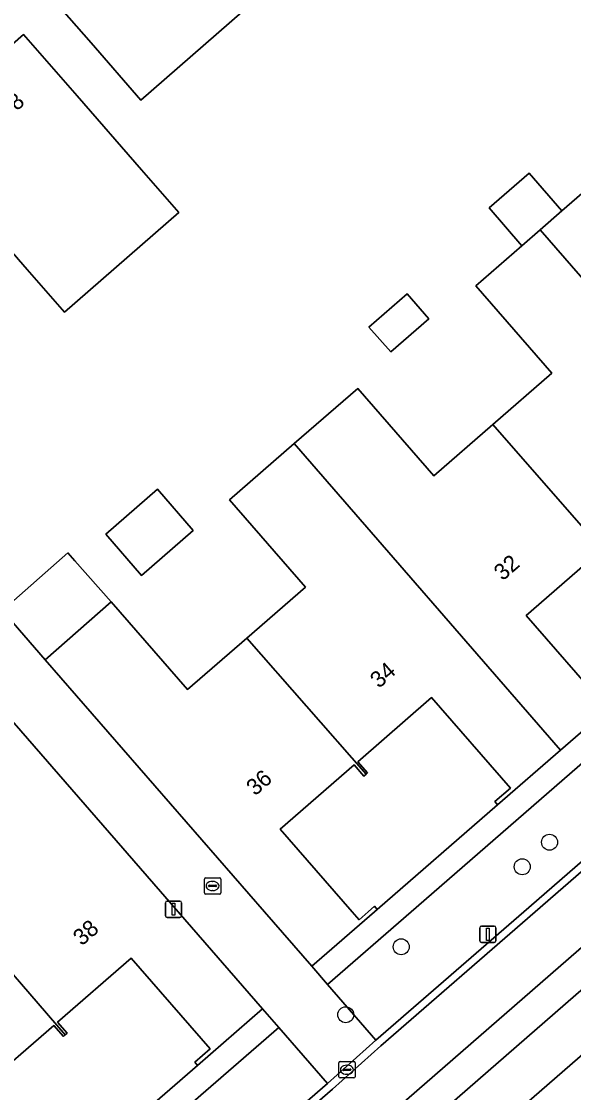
# Model space of a CAD drawing. Extents: x 155887 to 156869, y 383880 to 384678.
# Drawn here: x 156224 to 156257.9, y 384238.9 to 384304.6 of the extents above; entities that cross this region are included whole.
import ezdxf

# ---------------------------------------------------------------- set-up
doc = ezdxf.new("R2010")
doc.units = 0
for name, color, linetype in [('IMGEO_Boom', 7, 'Continuous'), ('IMGEO_Erf', 7, 'Continuous'), ('IMGEO_Kolk', 7, 'Continuous'), ('IMGEO_Lichtmast', 7, 'Continuous'), ('IMGEO_Pand', 7, 'Continuous'), ('IMGEO_Pand_nummerreeks', 7, 'Continuous'), ('IMGEO_Parkeervlak_open', 7, 'Continuous'), ('IMGEO_Rijbaan_lokaal_gesloten', 7, 'Continuous'), ('IMGEO_Rijbaan_lokaal_open', 7, 'Continuous'), ('IMGEO_Voetpad_open', 7, 'Continuous')]:
    doc.layers.add(name, color=color, linetype=linetype)

msp = doc.modelspace()

# ---------------------------------------------------------------- linework, layer by layer
at = {"layer": 'IMGEO_Boom'}
for centre in [(156256.417, 384254.264), (156254.745, 384252.761), (156247.318, 384247.848), (156243.914, 384243.68)]:
    msp.add_circle(centre, 0.489, dxfattribs=at)
at = {"layer": 'IMGEO_Erf'}
for points in [[(156231.348, 384299.806), (156228.29, 384303.316), (156225.005, 384307.085), (156227.246, 384309.041), (156226.379, 384310.088), (156231.125, 384314.223), (156234.409, 384310.453), (156238.361, 384305.913)], [(156227.439, 384300.06), (156231.385, 384295.533), (156233.681, 384292.899), (156226.657, 384286.791), (156224.372, 384289.418), (156221.327, 384292.919), (156218.044, 384296.69), (156220.307, 384298.648), (156219.407, 384299.689), (156224.153, 384303.828)], [(156249.013, 384286.383), (156246.672, 384284.349), (156245.342, 384285.879), (156247.683, 384287.914)], [(156234.558, 384273.401), (156231.391, 384270.643), (156229.191, 384273.169), (156232.36, 384275.929)], [(156268.332, 384269.684), (156268.169, 384269.873), (156269.111, 384270.691), (156264.277, 384276.255), (156259.748, 384272.32), (156260.319, 384271.664), (156260.214, 384271.572), (156260.093, 384271.467), (156259.522, 384272.123), (156254.992, 384268.187), (156259.826, 384262.623), (156260.771, 384263.444), (156260.934, 384263.255)], [(156253.235, 384256.566), (156253.072, 384256.755), (156254.014, 384257.573), (156249.18, 384263.137), (156244.652, 384259.202), (156245.249, 384258.518), (156245.167, 384258.447), (156245.02, 384258.319), (156244.425, 384259.005), (156239.903, 384255.075), (156244.313, 384250), (156244.737, 384249.511), (156245.3, 384250), (156245.682, 384250.332), (156245.845, 384250.143)], [(156234.822, 384240.57), (156234.659, 384240.759), (156235.602, 384241.577), (156230.755, 384247.157), (156226.226, 384243.223), (156226.823, 384242.539), (156226.713, 384242.443), (156226.594, 384242.34), (156225.999, 384243.026), (156221.469, 384239.091), (156226.315, 384233.511), (156227.26, 384234.332), (156227.423, 384234.143)]]:
    msp.add_lwpolyline(points, close=True, dxfattribs=at)
for points in [[(156222.851, 384268.495), (156226.866, 384272.016), (156227.303, 384271.525), (156229.535, 384269.017), (156234.215, 384263.633), (156237.846, 384266.788), (156241.446, 384269.916), (156236.782, 384275.282), (156240.753, 384278.732), (156244.648, 384282.117), (156249.312, 384276.751), (156252.943, 384279.906), (156256.551, 384283.041), (156251.887, 384288.407), (156254.725, 384290.873), (156252.708, 384293.195), (156255.163, 384295.328), (156257.18, 384293.007), (156259.767, 384295.255), (156264.431, 384289.889), (156268.062, 384293.044), (156271.633, 384296.146), (156266.969, 384301.512), (156271.067, 384305.073)], [(156254.07, 384237.439), (156258.604, 384241.375), (156263.119, 384245.295), (156267.446, 384240.312), (156269.721, 384242.29), (156271.969, 384244.244), (156267.642, 384249.227), (156268.532, 384250), (156272.206, 384253.19), (156276.719, 384257.109), (156281.046, 384252.126), (156283.323, 384254.106), (156285.57, 384256.06), (156281.243, 384261.043), (156285.798, 384264.997), (156290.313, 384268.918), (156294.634, 384263.937), (156297.051, 384266.029), (156297.28, 384266.215), (156292.266, 384272.02), (156292.04, 384271.827), (156290.715, 384273.351), (156263.88, 384250), (156249.638, 384237.607)]]:
    msp.add_lwpolyline(points, dxfattribs=at)
at = {"layer": 'IMGEO_Kolk'}
for p, q in [((156235.321, 384252.081), (156236.173, 384252.081)), ((156235.246, 384251.155), (156235.246, 384252.007)), ((156235.505, 384251.575), (156235.505, 384251.587)), ((156235.943, 384251.538), (156235.545, 384251.538)), ((156235.548, 384251.624), (156235.946, 384251.624)), ((156235.734, 384251.861), (156235.759, 384251.861)), ((156235.989, 384251.587), (156235.989, 384251.575)), ((156236.247, 384252.007), (156236.247, 384251.155)), ((156236.173, 384251.081), (156235.321, 384251.081)), ((156235.757, 384251.301), (156235.732, 384251.301)), ((156243.49, 384239.876), (156243.49, 384240.728)), ((156243.565, 384240.802), (156244.417, 384240.802)), ((156243.749, 384240.296), (156243.749, 384240.308)), ((156244.187, 384240.259), (156243.789, 384240.259)), ((156243.792, 384240.345), (156244.19, 384240.345)), ((156243.978, 384240.582), (156244.003, 384240.582)), ((156244.233, 384240.308), (156244.233, 384240.296)), ((156244.491, 384240.728), (156244.491, 384239.876)), ((156244.417, 384239.802), (156243.565, 384239.802)), ((156244.001, 384240.022), (156243.976, 384240.022))]:
    msp.add_line(p, q, dxfattribs=at)
for points in [[(156235.321, 384252.081), (156236.173, 384252.081)], [(156235.246, 384251.155), (156235.246, 384252.007)], [(156236.247, 384252.007), (156236.247, 384251.155)], [(156236.173, 384251.081), (156235.321, 384251.081)], [(156243.49, 384239.876), (156243.49, 384240.728)], [(156243.565, 384240.802), (156244.417, 384240.802)], [(156244.491, 384240.728), (156244.491, 384239.876)], [(156244.417, 384239.802), (156243.565, 384239.802)]]:
    msp.add_lwpolyline(points, dxfattribs=at)
for centre, radius, start, end in [((156235.323, 384252.005), 0.0765, 91.55205, 178.44795), ((156235.323, 384252.005), 0.0765, 91.55205, 178.44795), ((156236.171, 384252.005), 0.0765, 1.55205, 88.44795), ((156236.171, 384252.005), 0.0765, 1.55205, 88.44795), ((156235.545, 384251.584), 0.0403, 85.87752, 175.75265), ((156235.542, 384251.574), 0.0366, 178.93798, 274.71019), ((156235.946, 384251.581), 0.043, 264.86636, 352.45326), ((156235.95, 384251.586), 0.0386, 1.73085, 96.63898), ((156235.323, 384251.157), 0.0765, 181.55205, 268.44795), ((156235.323, 384251.157), 0.0765, 181.55205, 268.44795), ((156236.171, 384251.157), 0.0765, 271.55205, 358.44795), ((156236.171, 384251.157), 0.0765, 271.55205, 358.44795), ((156243.567, 384240.726), 0.0765, 91.55205, 178.44795), ((156243.567, 384240.726), 0.0765, 91.55205, 178.44795), ((156243.789, 384240.305), 0.0403, 85.87752, 175.75265), ((156243.786, 384240.295), 0.0366, 178.93798, 274.71019), ((156244.19, 384240.302), 0.043, 264.86636, 352.45326), ((156244.194, 384240.307), 0.0386, 1.73085, 96.63898), ((156244.415, 384240.726), 0.0765, 1.55205, 88.44795), ((156244.415, 384240.726), 0.0765, 1.55205, 88.44795), ((156243.567, 384239.878), 0.0765, 181.55205, 268.44795), ((156243.567, 384239.878), 0.0765, 181.55205, 268.44795), ((156244.415, 384239.878), 0.0765, 271.55205, 358.44795), ((156244.415, 384239.878), 0.0765, 271.55205, 358.44795)]:
    msp.add_arc(centre, radius, start, end, dxfattribs=at)
for centre, major_axis, ratio, start_param, end_param in [((156235.733, 384251.581), (-0.387, 0.002), 0.722429, 4.712389, 7.853982), ((156235.758, 384251.581), (-0.39, 0.002), 0.717154, 1.570796, 4.712389), ((156243.977, 384240.302), (-0.387, 0.002), 0.722429, 4.712389, 7.853982), ((156244.002, 384240.302), (-0.39, 0.002), 0.717154, 1.570796, 4.712389)]:
    msp.add_ellipse(centre, major_axis=major_axis, ratio=ratio, start_param=start_param, end_param=end_param, dxfattribs=at)
at = {"layer": 'IMGEO_Lichtmast'}
for p, q in [((156232.856, 384249.754), (156232.856, 384250.554)), ((156232.856, 384250.554), (156232.856, 384249.754)), ((156232.956, 384250.654), (156233.746, 384250.654)), ((156233.746, 384250.654), (156232.956, 384250.654)), ((156233.846, 384250.554), (156233.846, 384249.754)), ((156233.846, 384249.754), (156233.846, 384250.554)), ((156233.746, 384249.654), (156232.956, 384249.654)), ((156232.956, 384249.654), (156233.746, 384249.654)), ((156252.138, 384248.218), (156252.138, 384249.018)), ((156252.138, 384249.018), (156252.138, 384248.218)), ((156252.238, 384249.118), (156253.028, 384249.118)), ((156253.028, 384249.118), (156252.238, 384249.118)), ((156253.128, 384249.018), (156253.128, 384248.218)), ((156253.128, 384248.218), (156253.128, 384249.018)), ((156253.028, 384248.118), (156252.238, 384248.118)), ((156252.238, 384248.118), (156253.028, 384248.118))]:
    msp.add_line(p, q, dxfattribs=at)
for points in [[(156233.276, 384250.529), (156233.426, 384250.529), (156233.426, 384249.779), (156233.276, 384249.779), (156233.276, 384250.529)], [(156252.558, 384248.993), (156252.708, 384248.993), (156252.708, 384248.243), (156252.558, 384248.243), (156252.558, 384248.993)]]:
    msp.add_lwpolyline(points, dxfattribs=at)
for centre, start, end in [((156232.956, 384250.554), 90, 180), ((156232.956, 384250.554), 90, 180), ((156233.746, 384250.554), 0, 90), ((156233.746, 384250.554), 360, 90), ((156232.956, 384249.754), 180, 270), ((156232.956, 384249.754), 180, 270), ((156233.746, 384249.754), 270, 0), ((156233.746, 384249.754), 270, 0), ((156252.238, 384249.018), 90, 180), ((156252.238, 384249.018), 90, 180), ((156253.028, 384249.018), 0, 90), ((156253.028, 384249.018), 360, 90), ((156252.238, 384248.218), 180, 270), ((156252.238, 384248.218), 180, 270), ((156253.028, 384248.218), 270, 0), ((156253.028, 384248.218), 270, 0)]:
    msp.add_arc(centre, 0.1, start, end, dxfattribs=at)
at = {"layer": 'IMGEO_Pand'}
for points in [[(156234.409, 384310.453), (156231.125, 384314.223), (156226.379, 384310.088), (156227.246, 384309.041), (156225.005, 384307.085), (156228.29, 384303.316), (156231.348, 384299.806), (156238.361, 384305.913)], [(156227.439, 384300.06), (156224.153, 384303.828), (156219.407, 384299.689), (156220.307, 384298.648), (156218.044, 384296.69), (156221.327, 384292.919), (156224.372, 384289.418), (156226.657, 384286.791), (156233.681, 384292.899), (156231.385, 384295.533)], [(156254.725, 384290.873), (156255.842, 384291.844), (156257.18, 384293.007), (156255.163, 384295.328), (156252.708, 384293.195)], [(156268.062, 384293.044), (156264.431, 384289.889), (156259.767, 384295.255), (156257.18, 384293.007), (156255.842, 384291.844), (156272.197, 384273.042), (156276.031, 384276.373), (156275.868, 384276.562), (156274.923, 384275.741), (156270.089, 384281.305), (156274.619, 384285.241), (156275.19, 384284.585), (156275.317, 384284.696)], [(156255.842, 384291.844), (156254.725, 384290.873), (156251.887, 384288.407), (156256.551, 384283.041), (156252.943, 384279.906), (156260.214, 384271.572), (156260.319, 384271.664), (156259.748, 384272.32), (156264.277, 384276.255), (156269.111, 384270.691), (156268.169, 384269.873), (156268.332, 384269.684), (156272.197, 384273.042)], [(156246.672, 384284.349), (156249.013, 384286.383), (156247.683, 384287.914), (156245.342, 384285.879)], [(156260.214, 384271.572), (156252.943, 384279.906), (156249.312, 384276.751), (156244.648, 384282.117), (156240.753, 384278.732), (156257.1, 384259.924), (156260.934, 384263.255), (156260.771, 384263.444), (156259.826, 384262.623), (156254.992, 384268.187), (156259.522, 384272.123), (156260.093, 384271.467)], [(156257.1, 384259.924), (156240.753, 384278.732), (156236.782, 384275.282), (156241.446, 384269.916), (156237.846, 384266.788), (156245.167, 384258.447), (156245.249, 384258.518), (156244.652, 384259.202), (156249.18, 384263.137), (156254.014, 384257.573), (156253.072, 384256.755), (156253.235, 384256.566)], [(156229.191, 384273.169), (156231.391, 384270.643), (156234.558, 384273.401), (156232.36, 384275.929)], [(156229.535, 384269.017), (156227.303, 384271.525), (156226.866, 384272.016), (156222.851, 384268.495), (156225.482, 384265.463)], [(156229.535, 384269.017), (156225.482, 384265.463), (156238.931, 384250), (156241.836, 384246.66), (156245.68, 384250), (156245.845, 384250.143), (156245.682, 384250.332), (156245.3, 384250), (156244.737, 384249.511), (156244.313, 384250), (156239.903, 384255.075), (156244.425, 384259.005), (156245.02, 384258.319), (156245.167, 384258.447), (156237.846, 384266.788), (156234.215, 384263.633)], [(156219.485, 384250.813), (156220.187, 384250), (156226.713, 384242.443), (156226.823, 384242.539), (156226.226, 384243.223), (156230.755, 384247.157), (156235.602, 384241.577), (156234.659, 384240.759), (156234.822, 384240.57), (156238.811, 384244.035), (156233.627, 384250), (156222.476, 384262.828), (156218.408, 384259.295), (156223.071, 384253.928)], [(156220.187, 384250), (156219.485, 384250.813), (156218.549, 384250), (156215.861, 384247.665), (156213.833, 384250), (156211.198, 384253.032), (156209.809, 384251.825), (156207.708, 384250), (156207.24, 384249.593), (156223.587, 384230.812), (156227.423, 384234.143), (156227.26, 384234.332), (156226.315, 384233.511), (156221.469, 384239.091), (156225.999, 384243.026), (156226.594, 384242.34), (156226.713, 384242.443)], [(156258.604, 384241.375), (156254.07, 384237.439), (156258.397, 384232.456), (156255.981, 384230.358), (156259.915, 384225.828), (156263.236, 384228.712), (156261.925, 384230.222), (156265.545, 384233.366)]]:
    msp.add_lwpolyline(points, close=True, dxfattribs=at)
at = {"layer": 'IMGEO_Parkeervlak_open'}
for points in [[(156291.002, 384281.43), (156291.342, 384281.726), (156288.362, 384285.147), (156247.93, 384250), (156242.787, 384245.529), (156245.758, 384242.109), (156254.838, 384250)], [(156242.8, 384239.463), (156239.812, 384242.902), (156194.203, 384203.337), (156196.854, 384200.295), (156204.556, 384206.277)]]:
    msp.add_lwpolyline(points, close=True, dxfattribs=at)
at = {"layer": 'IMGEO_Rijbaan_lokaal_gesloten'}
msp.add_lwpolyline([(156246.061, 384237.089), (156260.888, 384250), (156289.1, 384274.566), (156289.299, 384274.644), (156289.497, 384274.681), (156290.917, 384274.946), (156292.316, 384274.645), (156292.55, 384274.55), (156293.415, 384274.035), (156293.563, 384273.891), (156295.786, 384275.916), (156291.303, 384281.083), (156255.539, 384250), (156246.06, 384241.762), (156243.102, 384239.116), (156204.848, 384205.921), (156197.157, 384199.948), (156195.594, 384198.757), (156195.167, 384198.429)], dxfattribs=at)
at = {"layer": 'IMGEO_Rijbaan_lokaal_open'}
msp.add_lwpolyline([(156238.931, 384250), (156225.482, 384265.463), (156222.851, 384268.495), (156199.823, 384294.964), (156196.813, 384292.349), (156222.476, 384262.828), (156233.627, 384250), (156238.811, 384244.035), (156239.812, 384242.902), (156242.8, 384239.463), (156245.758, 384242.109), (156242.787, 384245.529), (156241.836, 384246.66)], close=True, dxfattribs=at)
for points in [[(156291.303, 384281.083), (156291.002, 384281.43), (156254.838, 384250), (156245.758, 384242.109), (156242.8, 384239.463), (156204.556, 384206.277), (156196.854, 384200.295), (156195.238, 384199.063), (156195.103, 384198.952)], [(156195.167, 384198.429), (156195.594, 384198.757), (156197.157, 384199.948), (156204.848, 384205.921), (156243.102, 384239.116), (156246.06, 384241.762), (156255.539, 384250), (156291.303, 384281.083)]]:
    msp.add_lwpolyline(points, dxfattribs=at)
at = {"layer": 'IMGEO_Voetpad_open'}
for points in [[(156288.362, 384285.147), (156287.4, 384286.252), (156283.4, 384282.776), (156276.031, 384276.373), (156272.197, 384273.042), (156268.332, 384269.684), (156260.934, 384263.255), (156257.1, 384259.924), (156253.235, 384256.566), (156245.845, 384250.143), (156245.68, 384250), (156241.836, 384246.66), (156242.787, 384245.529), (156247.93, 384250)], [(156194.203, 384203.337), (156239.812, 384242.902), (156238.811, 384244.035), (156234.822, 384240.57), (156227.423, 384234.143), (156223.587, 384230.812), (156219.722, 384227.455), (156212.323, 384221.028), (156208.488, 384217.696), (156204.623, 384214.339), (156197.232, 384207.919), (156193.222, 384204.436), (156191.739, 384203.118), (156187.538, 384199.508), (156188.776, 384198.583), (156192.706, 384201.982), (156195.238, 384199.063), (156196.854, 384200.295)]]:
    msp.add_lwpolyline(points, close=True, dxfattribs=at)
for points in [[(156263.88, 384250), (156290.715, 384273.351), (156289.497, 384274.681), (156289.299, 384274.644), (156289.1, 384274.566), (156260.888, 384250), (156246.061, 384237.089), (156208.721, 384204.654)], [(156200.017, 384196.613), (156199.543, 384196.155), (156199.071, 384195.696), (156198.6, 384195.236), (156198.918, 384194.869), (156199.564, 384194.123), (156201.062, 384195.394), (156242.149, 384231.047), (156246.679, 384234.978), (156249.638, 384237.607), (156263.88, 384250)]]:
    msp.add_lwpolyline(points, dxfattribs=at)

# ---------------------------------------------------------------- texts
at = {"layer": 'IMGEO_Pand_nummerreeks'}
for s, rotation, p in [('8', 41.09253, (156223.731, 384299.108)), ('32', 40.98884, (156253.544, 384270.267)), ('34', 40.98884, (156245.951, 384263.67)), ('36', 40.98884, (156238.356, 384257.07)), ('38', 40.97789, (156227.726, 384247.865))]:
    msp.add_text(s, height=1, rotation=rotation, dxfattribs=at).set_placement(p)

doc.saveas('drawing.dxf')
